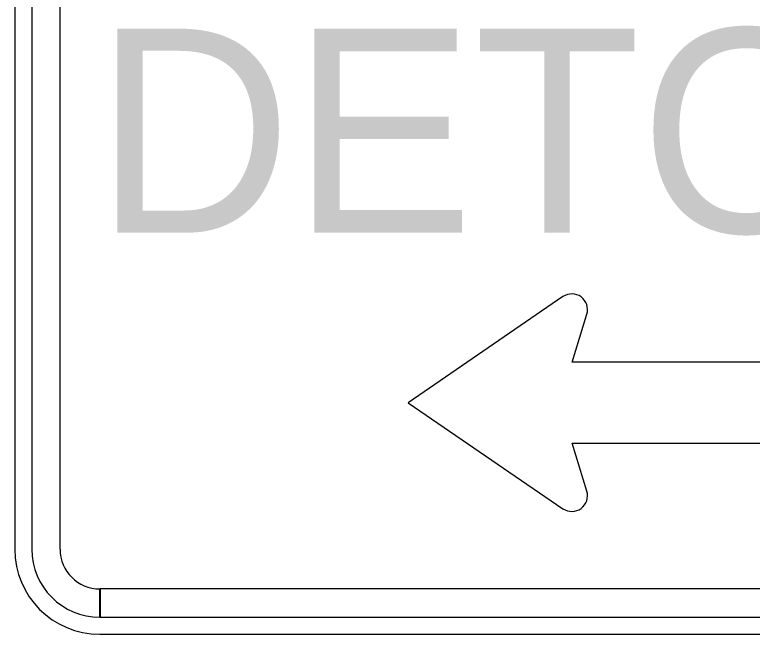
# Model space of a CAD drawing. Extents: x 1458 to 4498, y 17709 to 24109.
# Drawn here: x 1748.44 to 1780.97, y 20888.83 to 20916.16 of the extents above; entities that cross this region are included whole.
import ezdxf

# ---------------------------------------------------------------- set-up
doc = ezdxf.new("R2010")
doc.units = 0
doc.layers.add('P_TRAF_TCP_General', color=7, linetype='Continuous')

msp = doc.modelspace()

# ---------------------------------------------------------------- linework, layer by layer
at = {"layer": 'P_TRAF_TCP_General'}
for p, q in [((1748.438, 20933.077), (1748.438, 20892.577)), ((1749.188, 20933.077), (1749.188, 20892.577)), ((1749.188, 20933.077), (1749.188, 20892.577)), ((1750.438, 20892.577), (1750.438, 20933.077)), ((1752.188, 20889.577), (1752.188, 20890.827)), ((1804.688, 20890.827), (1752.2, 20890.827)), ((1752.2, 20890.827), (1752.2, 20889.577)), ((1752.188, 20889.577), (1804.688, 20889.577)), ((1752.2, 20889.577), (1804.688, 20889.577)), ((1752.188, 20888.827), (1804.688, 20888.827))]:
    msp.add_line(p, q, dxfattribs=at)
for points in [[(1772.621, 20903.723), (1765.787, 20899.044), (1772.621, 20894.365)], [(1772.621, 20903.723), (1765.787, 20899.044), (1772.621, 20894.365)], [(1772.621, 20903.723), (1765.787, 20899.044), (1772.621, 20894.365)], [(1788.827, 20897.263), (1788.827, 20900.826), (1773.023, 20900.826), (1773.674, 20902.948)], [(1788.827, 20897.263), (1788.827, 20900.826), (1773.023, 20900.826), (1773.674, 20902.948)], [(1788.827, 20897.263), (1788.827, 20900.826), (1773.023, 20900.826), (1773.674, 20902.948)], [(1773.674, 20895.14), (1773.023, 20897.263), (1788.827, 20897.263)], [(1773.674, 20895.14), (1773.023, 20897.263), (1788.827, 20897.263)], [(1773.674, 20895.14), (1773.023, 20897.263), (1788.827, 20897.263)]]:
    msp.add_lwpolyline(points, dxfattribs=at)
for centre, radius, start, end in [((1773.012, 20903.151), 0.693, 342.9427, 124.3997), ((1773.012, 20903.151), 0.693, 342.9427, 124.3997), ((1773.012, 20903.151), 0.693, 342.9427, 124.3997), ((1773.012, 20894.937), 0.693, 235.6003, 17.0573), ((1773.012, 20894.937), 0.693, 235.6003, 17.0573), ((1773.012, 20894.937), 0.693, 235.6003, 17.0573), ((1752.188, 20892.577), 3.75, 180, 270), ((1752.188, 20892.577), 3, 180, 270), ((1752.188, 20892.577), 3, 180, 270), ((1752.188, 20892.577), 1.75, 180, 270)]:
    msp.add_arc(centre, radius, start, end, dxfattribs=at)

# ---------------------------------------------------------------- texts
msp.add_text('DETOUR', height=9, dxfattribs=at).set_placement((1751.973, 20906.545))

doc.saveas('drawing.dxf')
